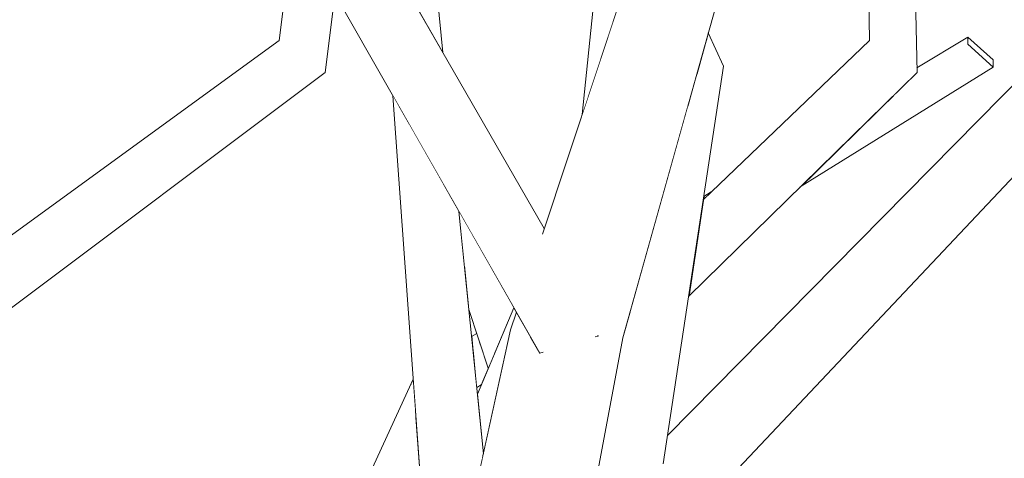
# Model space of a CAD drawing. Extents: x -289599 to -184549, y 66678 to 295474.
# Tile 388 of 656: x -262552 to -262459, y 72236 to 72277. Entities that reach past the tile are written whole.
import ezdxf

# ---------------------------------------------------------------- set-up
doc = ezdxf.new("R2010")
doc.units = 0
doc.header["$MEASUREMENT"] = 0
doc.linetypes.add('Wipeout_Contour', pattern=[1000, 0, -1000])
doc.layers.add('arch drzewa', color=8, linetype='Continuous')
doc.layers.add('arch drzewa_Nr_Pióra__4', color=8, linetype='Continuous', lineweight=9)

msp = doc.modelspace()

# ---------------------------------------------------------------- wipeouts: each hides what was drawn before it
at = {"color": 254, "linetype": 'Wipeout_Contour', "lineweight": 0, "ltscale": 958481.473761}
msp.add_wipeout([(-262497.442, 72282.484), (-262498.919, 72268.143), (-262495.642, 72278.018)], dxfattribs=at).dxf.layer = 'arch drzewa'
at = {"color": 254, "linetype": 'Wipeout_Contour', "lineweight": 0, "ltscale": 1278039.610826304}
msp.add_wipeout([(-262514.67, 72280.786), (-262514.264, 72277.956), (-262511.945, 72273.931), (-262512.628, 72280.717)], dxfattribs=at).dxf.layer = 'arch drzewa'
at = {"color": 254, "linetype": 'Wipeout_Contour', "lineweight": 0, "ltscale": 1277892.082025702}
msp.add_wipeout([(-262488.415, 72254.655), (-262488.949, 72251.133), (-262467.583, 72272.075), (-262472.018, 72275.058)], dxfattribs=at).dxf.layer = 'arch drzewa'
at = {"color": 254, "linetype": 'Wipeout_Contour', "lineweight": 0, "ltscale": 1277995.616972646}
msp.add_wipeout([(-262511.927, 72261.643), (-262508.251, 72235.985), (-262508.165, 72236.373), (-262510.447, 72259.051)], dxfattribs=at).dxf.layer = 'arch drzewa'

# ---------------------------------------------------------------- next in the draw order: wipeouts: each hides what was drawn before it
at = {"color": 254, "linetype": 'Wipeout_Contour', "lineweight": 0, "ltscale": 958428.71067}
msp.add_wipeout([(-262487.577, 72260.187), (-262488.415, 72254.655), (-262472.018, 72275.058)], dxfattribs=at).dxf.layer = 'arch drzewa'
at = {"color": 254, "linetype": 'Wipeout_Contour', "lineweight": 0, "ltscale": 1597494.290962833}
msp.add_wipeout([(-262513.037, 72263.588), (-262510.128, 72232.938), (-262508.907, 72233.006), (-262508.251, 72235.985), (-262511.927, 72261.643)], dxfattribs=at).dxf.layer = 'arch drzewa'

# ---------------------------------------------------------------- next in the draw order: wipeouts: each hides what was drawn before it
at = {"color": 254, "linetype": 'Wipeout_Contour', "lineweight": 0, "ltscale": 958412.843974}
msp.add_wipeout([(-262471.836, 72301.778), (-262467.583, 72272.075), (-262468.239, 72305.288)], dxfattribs=at).dxf.layer = 'arch drzewa'
at = {"color": 254, "linetype": 'Wipeout_Contour', "lineweight": 0, "ltscale": 1597405.407469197}
msp.add_wipeout([(-262488.757, 72269.92), (-262491.974, 72234.502), (-262491.311, 72235.543), (-262485.687, 72272.663), (-262488.222, 72271.831)], dxfattribs=at).dxf.layer = 'arch drzewa'
at = {"color": 254, "linetype": 'Wipeout_Contour', "lineweight": 0, "ltscale": 958510.09304}
msp.add_wipeout([(-262513.037, 72263.588), (-262515.106, 72267.212), (-262510.128, 72232.938)], dxfattribs=at).dxf.layer = 'arch drzewa'
at = {"color": 254, "linetype": 'Wipeout_Contour', "lineweight": 0, "ltscale": 1597475.767703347}
msp.add_wipeout([(-262508.729, 72241.974), (-262508.165, 72236.373), (-262505.611, 72247.975), (-262505.065, 72249.621), (-262505.311, 72250.051)], dxfattribs=at).dxf.layer = 'arch drzewa'

# ---------------------------------------------------------------- next in the draw order: wipeouts: each hides what was drawn before it
at = {"color": 254, "linetype": 'Wipeout_Contour', "lineweight": 0, "ltscale": 1597359.226922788}
msp.add_wipeout([(-262472.579, 72301.054), (-262472.018, 72275.058), (-262467.583, 72272.075), (-262471.836, 72301.778), (-262471.922, 72301.695)], dxfattribs=at).dxf.layer = 'arch drzewa'
at = {"color": 254, "linetype": 'Wipeout_Contour', "lineweight": 0, "ltscale": 958449.016209}
msp.add_wipeout([(-262487.118, 72275.782), (-262487.294, 72275.152), (-262485.687, 72272.663)], dxfattribs=at).dxf.layer = 'arch drzewa'
at = {"color": 254, "linetype": 'Wipeout_Contour', "lineweight": 0, "ltscale": 2236360.192335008}
msp.add_wipeout([(-262488.946, 72269.241), (-262495.259, 72225.012), (-262494.142, 72225.522), (-262493.081, 72232.335), (-262492.673, 72233.074), (-262491.974, 72234.502), (-262488.757, 72269.92)], dxfattribs=at).dxf.layer = 'arch drzewa'
at = {"color": 254, "linetype": 'Wipeout_Contour', "lineweight": 0, "ltscale": 1278012.518115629}
msp.add_wipeout([(-262515.106, 72267.212), (-262516.11, 72268.972), (-262513.225, 72233.18), (-262510.128, 72232.938)], dxfattribs=at).dxf.layer = 'arch drzewa'

# ---------------------------------------------------------------- next in the draw order: wipeouts: each hides what was drawn before it
at = {"color": 254, "linetype": 'Wipeout_Contour', "lineweight": 0, "ltscale": 958449.211318}
msp.add_wipeout([(-262487.294, 72275.152), (-262488.222, 72271.831), (-262485.687, 72272.663)], dxfattribs=at).dxf.layer = 'arch drzewa'
at = {"color": 254, "linetype": 'Wipeout_Contour', "lineweight": 0, "ltscale": 958519.050877}
msp.add_wipeout([(-262516.11, 72268.972), (-262516.43, 72269.533), (-262513.225, 72233.18)], dxfattribs=at).dxf.layer = 'arch drzewa'
at = {"color": 254, "linetype": 'Wipeout_Contour', "lineweight": 0, "ltscale": 958447.033746}
msp.add_wipeout([(-262495.259, 72225.012), (-262488.946, 72269.241), (-262494.383, 72249.794)], dxfattribs=at).dxf.layer = 'arch drzewa'
at = {"color": 254, "linetype": 'Wipeout_Contour', "lineweight": 0, "ltscale": 1277993.236946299}
msp.add_wipeout([(-262505.311, 72250.051), (-262510.447, 72259.051), (-262509.951, 72254.12), (-262507.165, 72245.669)], dxfattribs=at).dxf.layer = 'arch drzewa'

# ---------------------------------------------------------------- next in the draw order: wipeouts: each hides what was drawn before it
at = {"color": 254, "linetype": 'Wipeout_Contour', "lineweight": 0, "ltscale": 1278019.221670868}
msp.add_wipeout([(-262516.633, 72269.887), (-262514.027, 72233.55), (-262513.225, 72233.18), (-262516.43, 72269.533)], dxfattribs=at).dxf.layer = 'arch drzewa'
at = {"color": 254, "linetype": 'Wipeout_Contour', "lineweight": 0, "ltscale": 1277991.115006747}
msp.add_wipeout([(-262509.951, 72254.12), (-262509.525, 72249.888), (-262507.71, 72244.382), (-262507.165, 72245.669)], dxfattribs=at).dxf.layer = 'arch drzewa'
at = {"color": 254, "linetype": 'Wipeout_Contour', "lineweight": 0, "ltscale": 1277931.462511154}
msp.add_wipeout([(-262499.14, 72225.845), (-262495.259, 72225.012), (-262494.383, 72249.794), (-262495.099, 72247.234)], dxfattribs=at).dxf.layer = 'arch drzewa'

# ---------------------------------------------------------------- next in the draw order: wipeouts: each hides what was drawn before it
at = {"color": 254, "linetype": 'Wipeout_Contour', "lineweight": 0, "ltscale": 958378.235882}
msp.add_wipeout([(-262494.264, 72224.491), (-262451.399, 72269.929), (-262455.214, 72272.091)], dxfattribs=at).dxf.layer = 'arch drzewa'
at = {"color": 254, "linetype": 'Wipeout_Contour', "lineweight": 0, "ltscale": 1277937.972138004}
msp.add_wipeout([(-262499.884, 72245.845), (-262506.335, 72197.538), (-262502.197, 72209.667), (-262495.099, 72247.234)], dxfattribs=at).dxf.layer = 'arch drzewa'

# ---------------------------------------------------------------- next in the draw order: wipeouts: each hides what was drawn before it
at = {"color": 254, "linetype": 'Wipeout_Contour', "lineweight": 0, "ltscale": 1597363.134379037}
msp.add_wipeout([(-262494.394, 72224.564), (-262494.264, 72224.491), (-262455.214, 72272.091), (-262493.081, 72232.335), (-262494.142, 72225.522)], dxfattribs=at).dxf.layer = 'arch drzewa'
at = {"color": 254, "linetype": 'Wipeout_Contour', "lineweight": 0, "ltscale": 1916904.970275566}
msp.add_wipeout([(-262509.106, 72196.662), (-262507.255, 72196.41), (-262506.857, 72195.712), (-262506.697, 72196.259), (-262506.335, 72197.538), (-262499.884, 72245.845)], dxfattribs=at).dxf.layer = 'arch drzewa'

# ---------------------------------------------------------------- next in the draw order: wipeouts: each hides what was drawn before it
at = {"color": 254, "linetype": 'Wipeout_Contour', "lineweight": 0, "ltscale": 1597315.583402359}
msp.add_wipeout([(-262492.673, 72233.074), (-262493.081, 72232.335), (-262455.223, 72272.081), (-262455.333, 72272.162), (-262456.596, 72272.916)], dxfattribs=at).dxf.layer = 'arch drzewa'
at = {"color": 254, "linetype": 'Wipeout_Contour', "lineweight": 0, "ltscale": 2875411.455218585}
msp.add_wipeout([(-262505.611, 72247.975), (-262511.735, 72195.315), (-262510.693, 72196.878), (-262509.106, 72196.662), (-262499.884, 72245.845), (-262502.529, 72246.829), (-262502.744, 72245.848), (-262502.888, 72245.806), (-262503.726, 72247.274)], dxfattribs=at).dxf.layer = 'arch drzewa'

# ---------------------------------------------------------------- next in the draw order: wipeouts: each hides what was drawn before it
at = {"color": 254, "linetype": 'Wipeout_Contour', "lineweight": 0, "ltscale": 1597364.593576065}
msp.add_wipeout([(-262492.673, 72233.074), (-262456.596, 72272.916), (-262490.923, 72238.104), (-262491.311, 72235.543), (-262491.974, 72234.502)], dxfattribs=at).dxf.layer = 'arch drzewa'
at = {"color": 254, "linetype": 'Wipeout_Contour', "lineweight": 0, "ltscale": 958474.801367}
msp.add_wipeout([(-262519.902, 72183.061), (-262511.735, 72195.315), (-262505.611, 72247.975)], dxfattribs=at).dxf.layer = 'arch drzewa'

# ---------------------------------------------------------------- next in the draw order: wipeouts: each hides what was drawn before it
at = {"color": 254, "linetype": 'Wipeout_Contour', "lineweight": 0, "ltscale": 958455.759614}
msp.add_wipeout([(-262495.099, 72247.234), (-262482.855, 72291.029), (-262487.182, 72290.525)], dxfattribs=at).dxf.layer = 'arch drzewa'
at = {"color": 254, "linetype": 'Wipeout_Contour', "lineweight": 0, "ltscale": 1277855.363702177}
msp.add_wipeout([(-262470.068, 72269.64), (-262478.52, 72261.355), (-262460.47, 72272.555), (-262462.826, 72274.702)], dxfattribs=at).dxf.layer = 'arch drzewa'
at = {"color": 254, "linetype": 'Wipeout_Contour', "lineweight": 0, "ltscale": 958481.999659}
msp.add_wipeout([(-262505.065, 72249.621), (-262505.611, 72247.975), (-262503.726, 72247.274)], dxfattribs=at).dxf.layer = 'arch drzewa'
at = {"color": 254, "linetype": 'Wipeout_Contour', "lineweight": 0, "ltscale": 958489.397368}
msp.add_wipeout([(-262508.802, 72242.566), (-262508.363, 72242.839), (-262508.342, 72242.888)], dxfattribs=at).dxf.layer = 'arch drzewa'
at = {"color": 254, "linetype": 'Wipeout_Contour', "lineweight": 0, "ltscale": 1278007.25693154}
msp.add_wipeout([(-262514.491, 72240.029), (-262531.475, 72194.421), (-262514.301, 72230.89), (-262514.027, 72233.55)], dxfattribs=at).dxf.layer = 'arch drzewa'

# ---------------------------------------------------------------- next in the draw order: linework, layer by layer
at = {"layer": 'arch drzewa_Nr_Pióra__4', "linetype": 'Continuous'}
msp.add_line((-262472.018, 72275.058), (-262472.579, 72301.054), dxfattribs=at)

# ---------------------------------------------------------------- next in the draw order: wipeouts: each hides what was drawn before it
at = {"color": 254, "linetype": 'Wipeout_Contour', "lineweight": 0, "ltscale": 958460.470111}
msp.add_wipeout([(-262487.182, 72290.525), (-262499.884, 72245.845), (-262495.099, 72247.234)], dxfattribs=at).dxf.layer = 'arch drzewa'
at = {"color": 254, "linetype": 'Wipeout_Contour', "lineweight": 0, "ltscale": 958390.097833}
msp.add_wipeout([(-262470.068, 72269.64), (-262462.826, 72274.702), (-262468.434, 72271.241)], dxfattribs=at).dxf.layer = 'arch drzewa'
at = {"color": 254, "linetype": 'Wipeout_Contour', "lineweight": 0, "ltscale": 1278019.304845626}
msp.add_wipeout([(-262533.91, 72197.894), (-262531.475, 72194.421), (-262514.491, 72240.029), (-262514.532, 72240.591)], dxfattribs=at).dxf.layer = 'arch drzewa'

# ---------------------------------------------------------------- next in the draw order: wipeouts: each hides what was drawn before it
at = {"color": 254, "linetype": 'Wipeout_Contour', "lineweight": 0, "ltscale": 958468.201823}
msp.add_wipeout([(-262499.884, 72245.845), (-262487.182, 72290.525), (-262490.854, 72292.449)], dxfattribs=at).dxf.layer = 'arch drzewa'
at = {"color": 254, "linetype": 'Wipeout_Contour', "lineweight": 0, "ltscale": 1597312.635414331}
msp.add_wipeout([(-262467.583, 72272.075), (-262468.434, 72271.241), (-262462.826, 72274.702), (-262462.823, 72275.386), (-262467.59, 72272.38)], dxfattribs=at).dxf.layer = 'arch drzewa'
at = {"color": 254, "linetype": 'Wipeout_Contour', "lineweight": 0, "ltscale": 958514.320295}
msp.add_wipeout([(-262533.91, 72197.894), (-262514.532, 72240.591), (-262514.726, 72243.298)], dxfattribs=at).dxf.layer = 'arch drzewa'

# ---------------------------------------------------------------- next in the draw order: linework, layer by layer
at = {"layer": 'arch drzewa_Nr_Pióra__4', "linetype": 'Continuous'}
msp.add_line((-262485.687, 72272.663), (-262487.118, 72275.782), dxfattribs=at)

# ---------------------------------------------------------------- next in the draw order: wipeouts: each hides what was drawn before it
at = {"color": 254, "linetype": 'Wipeout_Contour', "lineweight": 0, "ltscale": 1916945.846601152}
msp.add_wipeout([(-262490.854, 72292.449), (-262502.635, 72256.944), (-262500.295, 72252.224), (-262500.572, 72251.814), (-262502.529, 72246.829), (-262499.884, 72245.845)], dxfattribs=at).dxf.layer = 'arch drzewa'
at = {"color": 254, "linetype": 'Wipeout_Contour', "lineweight": 0, "ltscale": 958387.763998}
msp.add_wipeout([(-262467.592, 72272.507), (-262467.59, 72272.38), (-262462.823, 72275.386)], dxfattribs=at).dxf.layer = 'arch drzewa'
at = {"color": 254, "linetype": 'Wipeout_Contour', "lineweight": 0, "ltscale": 958440.173375}
msp.add_wipeout([(-262487.535, 72260.469), (-262487.577, 72260.187), (-262486.85, 72260.883)], dxfattribs=at).dxf.layer = 'arch drzewa'
at = {"color": 254, "linetype": 'Wipeout_Contour', "lineweight": 0, "ltscale": 1278025.478242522}
msp.add_wipeout([(-262534.385, 72200.537), (-262533.91, 72197.894), (-262514.726, 72243.298), (-262514.731, 72243.367)], dxfattribs=at).dxf.layer = 'arch drzewa'

# ---------------------------------------------------------------- next in the draw order: linework, layer by layer
at = {"layer": 'arch drzewa_Nr_Pióra__4', "linetype": 'Continuous'}
for p, q in [((-262467.583, 72272.075), (-262468.239, 72305.288)), ((-262495.099, 72247.234), (-262482.855, 72291.029)), ((-262498.919, 72268.143), (-262497.442, 72282.484)), ((-262487.577, 72260.187), (-262472.018, 72275.058)), ((-262491.324, 72235.455), (-262485.687, 72272.663)), ((-262488.949, 72251.133), (-262467.583, 72272.075)), ((-262494.264, 72224.491), (-262451.399, 72269.929)), ((-262487.535, 72260.469), (-262486.85, 72260.883)), ((-262497.429, 72247.402), (-262497.689, 72247.326)), ((-262497.445, 72247.488), (-262497.429, 72247.402)), ((-262534.385, 72200.537), (-262514.731, 72243.367))]:
    msp.add_line(p, q, dxfattribs=at)

# ---------------------------------------------------------------- next in the draw order: wipeouts: each hides what was drawn before it
at = {"color": 254, "linetype": 'Wipeout_Contour', "lineweight": 0, "ltscale": 2236610.672725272}
msp.add_wipeout([(-262524.6, 72294.16), (-262524.787, 72293.427), (-262502.563, 72257.16), (-262502.46, 72257.472), (-262524.294, 72295.36), (-262524.584, 72294.223), (-262524.555, 72294.183)], dxfattribs=at).dxf.layer = 'arch drzewa'
at = {"color": 254, "linetype": 'Wipeout_Contour', "lineweight": 0, "ltscale": 1277834.825616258}
msp.add_wipeout([(-262460.47, 72272.555), (-262460.466, 72273.24), (-262462.823, 72275.386), (-262462.826, 72274.702)], dxfattribs=at).dxf.layer = 'arch drzewa'

# ---------------------------------------------------------------- next in the draw order: linework, layer by layer
at = {"layer": 'arch drzewa_Nr_Pióra__4', "linetype": 'Continuous'}
for p, q in [((-262467.592, 72272.507), (-262462.823, 72275.386)), ((-262462.826, 72274.702), (-262462.823, 72275.386)), ((-262462.823, 72275.386), (-262460.466, 72273.24)), ((-262460.47, 72272.555), (-262462.826, 72274.702)), ((-262490.923, 72238.104), (-262456.596, 72272.916)), ((-262478.52, 72261.355), (-262460.47, 72272.555)), ((-262460.466, 72273.24), (-262460.47, 72272.555))]:
    msp.add_line(p, q, dxfattribs=at)

# ---------------------------------------------------------------- next in the draw order: wipeouts: each hides what was drawn before it
at = {"color": 254, "linetype": 'Wipeout_Contour', "lineweight": 0, "ltscale": 1278004.282263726}
msp.add_wipeout([(-262524.787, 72293.427), (-262500.295, 72252.224), (-262502.635, 72256.944), (-262502.563, 72257.16)], dxfattribs=at).dxf.layer = 'arch drzewa'

# ---------------------------------------------------------------- next in the draw order: wipeouts: each hides what was drawn before it
at = {"color": 254, "linetype": 'Wipeout_Contour', "lineweight": 0, "ltscale": 2875670.858123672}
msp.add_wipeout([(-262527.949, 72292.716), (-262529.468, 72292.375), (-262500.572, 72251.814), (-262500.295, 72252.224), (-262524.787, 72293.427), (-262527.664, 72292.78), (-262527.598, 72292.643), (-262527.798, 72292.542), (-262527.843, 72292.575)], dxfattribs=at).dxf.layer = 'arch drzewa'

# ---------------------------------------------------------------- next in the draw order: wipeouts: each hides what was drawn before it
at = {"color": 254, "linetype": 'Wipeout_Contour', "lineweight": 0, "ltscale": 1597495.359602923}
msp.add_wipeout([(-262529.468, 72292.375), (-262502.888, 72245.806), (-262502.744, 72245.848), (-262502.529, 72246.829), (-262500.572, 72251.814)], dxfattribs=at).dxf.layer = 'arch drzewa'

# ---------------------------------------------------------------- next in the draw order: linework, layer by layer
at = {"layer": 'arch drzewa_Nr_Pióra__4', "linetype": 'Continuous'}
for p, q in [((-262502.642, 72256.925), (-262490.854, 72292.449)), ((-262511.945, 72273.931), (-262512.628, 72280.717)), ((-262514.027, 72233.55), (-262516.633, 72269.887)), ((-262505.611, 72247.975), (-262505.065, 72249.621)), ((-262502.294, 72209.151), (-262495.099, 72247.234)), ((-262502.584, 72245.895), (-262502.888, 72245.806))]:
    msp.add_line(p, q, dxfattribs=at)

# ---------------------------------------------------------------- next in the draw order: wipeouts: each hides what was drawn before it
at = {"color": 254, "linetype": 'Wipeout_Contour', "lineweight": 0, "ltscale": 1278128.663453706}
msp.add_wipeout([(-262557.032, 72247.822), (-262556.887, 72246.619), (-262522.972, 72272.075), (-262527.275, 72275.058)], dxfattribs=at).dxf.layer = 'arch drzewa'
at = {"color": 254, "linetype": 'Wipeout_Contour', "lineweight": 0, "ltscale": 1597483.325299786}
msp.add_wipeout([(-262508.429, 72246.564), (-262509.146, 72246.121), (-262508.79, 72242.575), (-262508.342, 72242.888), (-262507.71, 72244.382)], dxfattribs=at).dxf.layer = 'arch drzewa'

# ---------------------------------------------------------------- next in the draw order: linework, layer by layer
at = {"layer": 'arch drzewa_Nr_Pióra__4', "linetype": 'Continuous'}
msp.add_line((-262508.789, 72242.574), (-262508.363, 72242.839), dxfattribs=at)

# ---------------------------------------------------------------- next in the draw order: wipeouts: each hides what was drawn before it
at = {"color": 254, "linetype": 'Wipeout_Contour', "lineweight": 0, "ltscale": 958555.633717}
msp.add_wipeout([(-262522.057, 72279.392), (-262522.98, 72281.008), (-262522.972, 72272.075)], dxfattribs=at).dxf.layer = 'arch drzewa'
at = {"color": 254, "linetype": 'Wipeout_Contour', "lineweight": 0, "ltscale": 958612.965024}
msp.add_wipeout([(-262527.275, 72275.058), (-262557.653, 72252.971), (-262557.032, 72247.822)], dxfattribs=at).dxf.layer = 'arch drzewa'
at = {"color": 254, "linetype": 'Wipeout_Contour', "lineweight": 0, "ltscale": 1277989.867672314}
msp.add_wipeout([(-262508.447, 72246.616), (-262509.152, 72246.172), (-262509.146, 72246.121), (-262508.429, 72246.564)], dxfattribs=at).dxf.layer = 'arch drzewa'

# ---------------------------------------------------------------- next in the draw order: wipeouts: each hides what was drawn before it
at = {"color": 254, "linetype": 'Wipeout_Contour', "lineweight": 0, "ltscale": 1278168.302044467}
msp.add_wipeout([(-262555.327, 72278.593), (-262556.435, 72273.469), (-262531.897, 72297.25), (-262533.626, 72299.624)], dxfattribs=at).dxf.layer = 'arch drzewa'
at = {"color": 254, "linetype": 'Wipeout_Contour', "lineweight": 0, "ltscale": 1278084.173775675}
msp.add_wipeout([(-262527.275, 72275.058), (-262522.972, 72272.075), (-262522.98, 72281.008), (-262525.852, 72286.04)], dxfattribs=at).dxf.layer = 'arch drzewa'
at = {"color": 254, "linetype": 'Wipeout_Contour', "lineweight": 0, "ltscale": 1277990.691782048}
msp.add_wipeout([(-262509.27, 72247.349), (-262509.152, 72246.172), (-262508.447, 72246.616), (-262508.785, 72247.642)], dxfattribs=at).dxf.layer = 'arch drzewa'

# ---------------------------------------------------------------- next in the draw order: linework, layer by layer
at = {"layer": 'arch drzewa_Nr_Pióra__4', "linetype": 'Continuous'}
for p, q in [((-262502.46, 72257.472), (-262524.294, 72295.36)), ((-262502.888, 72245.806), (-262529.468, 72292.375)), ((-262527.275, 72275.058), (-262525.852, 72286.04)), ((-262522.972, 72272.075), (-262522.057, 72279.392)), ((-262557.653, 72252.971), (-262527.275, 72275.058)), ((-262556.887, 72246.619), (-262522.972, 72272.075)), ((-262508.165, 72236.373), (-262510.447, 72259.051)), ((-262507.71, 72244.382), (-262509.525, 72249.888)), ((-262508.729, 72241.974), (-262505.311, 72250.051)), ((-262519.902, 72183.061), (-262505.611, 72247.975)), ((-262509.27, 72247.349), (-262508.785, 72247.642))]:
    msp.add_line(p, q, dxfattribs=at)

doc.saveas('drawing.dxf')
